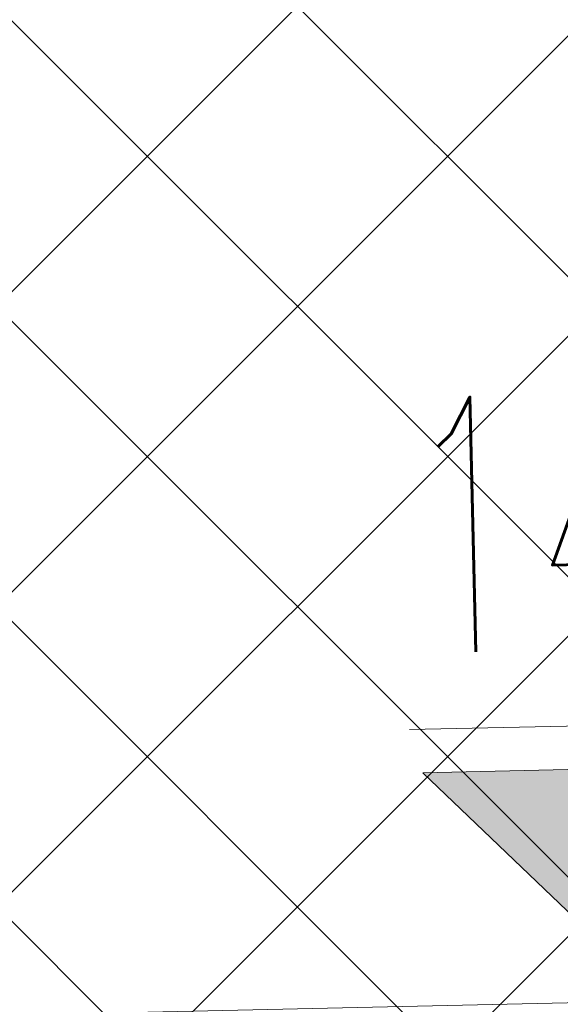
# Model space of a CAD drawing. Header units: metres. Extents: x 6438197 to 12957343, y 5629874 to 11322802.
# Tile 316 of 569: x 6453152 to 6453311, y 5641976 to 5642266. Entities that reach past the tile are written whole.
import ezdxf

# ---------------------------------------------------------------- set-up
doc = ezdxf.new("R2010")
doc.units = ezdxf.units.M
doc.header["$MEASUREMENT"] = 0
for name, color, linetype, lineweight in [('_A_ZAGOSPODAROWANIE', 9, 'Continuous', 9), ('_D_RZEDNE', 10, 'Continuous', 9), ('a-hatch', 84, 'Continuous', 5)]:
    doc.layers.add(name, color=color, linetype=linetype, lineweight=lineweight)
doc.styles.add('simplex', font='simplex.shx', dxfattribs={"width": 0.6})

# ---------------------------------------------------------------- blocks, each defined once
blk = doc.blocks.new('_rzedne')
at = {"layer": '_D_RZEDNE'}
blk.add_hatch(color=256, dxfattribs=at).paths.add_polyline_path([(-0.4472, 0.4474), (0, 0), (0.4472, 0.4474)])
for p, q in [((-0.4714, 0.5329), (1.2739, 0.5329)), ((-0.4472, 0.4474), (0, 0)), ((-0.4472, 0.4474), (0.4472, 0.4474)), ((0.4472, 0.4474), (0, 0))]:
    blk.add_line(p, q, dxfattribs=at)
at = {"layer": '_D_RZEDNE', "style": 'simplex', "width": 0.6}
for tag, p in [('136,70', (-0.4794, 1.3011)), ('136,60', (-0.4794, 0.6827))]:
    blk.add_attdef(tag, p, '', height=0.5, dxfattribs=at)

msp = doc.modelspace()

# ---------------------------------------------------------------- hatches: boundary and pattern name
at = {"layer": 'a-hatch'}
h = msp.add_hatch(dxfattribs=at)
h.set_pattern_fill('ANSI37', color=1, scale=500, style=0)
h.paths.add_polyline_path([(6447857.04, 5643091.942), (6447916.513, 5640556.004), (6453366.588, 5640680.684), (6453315.539, 5643219.97)])

# ---------------------------------------------------------------- linework, layer by layer
at = {"layer": '_A_ZAGOSPODAROWANIE', "ltscale": 0.05}
msp.add_line((6454819.367, 5642011.085), (6444141.193, 5641768.091), dxfattribs=at)

# ---------------------------------------------------------------- block references
at = {"layer": '_D_RZEDNE', "color": 7, "lineweight": 0}
ref = msp.add_blockref('_rzedne', (6453338.81, 5641978.904), dxfattribs=dict(at, xscale=150, yscale=150, zscale=100, rotation=1.303599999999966))
ref.add_attrib('136,60', '148,99', (6453264.595, 5642079.653), dxfattribs={"height": 75, "rotation": 1.3036, "style": 'simplex', "width": 0.6})

doc.saveas('drawing.dxf')
